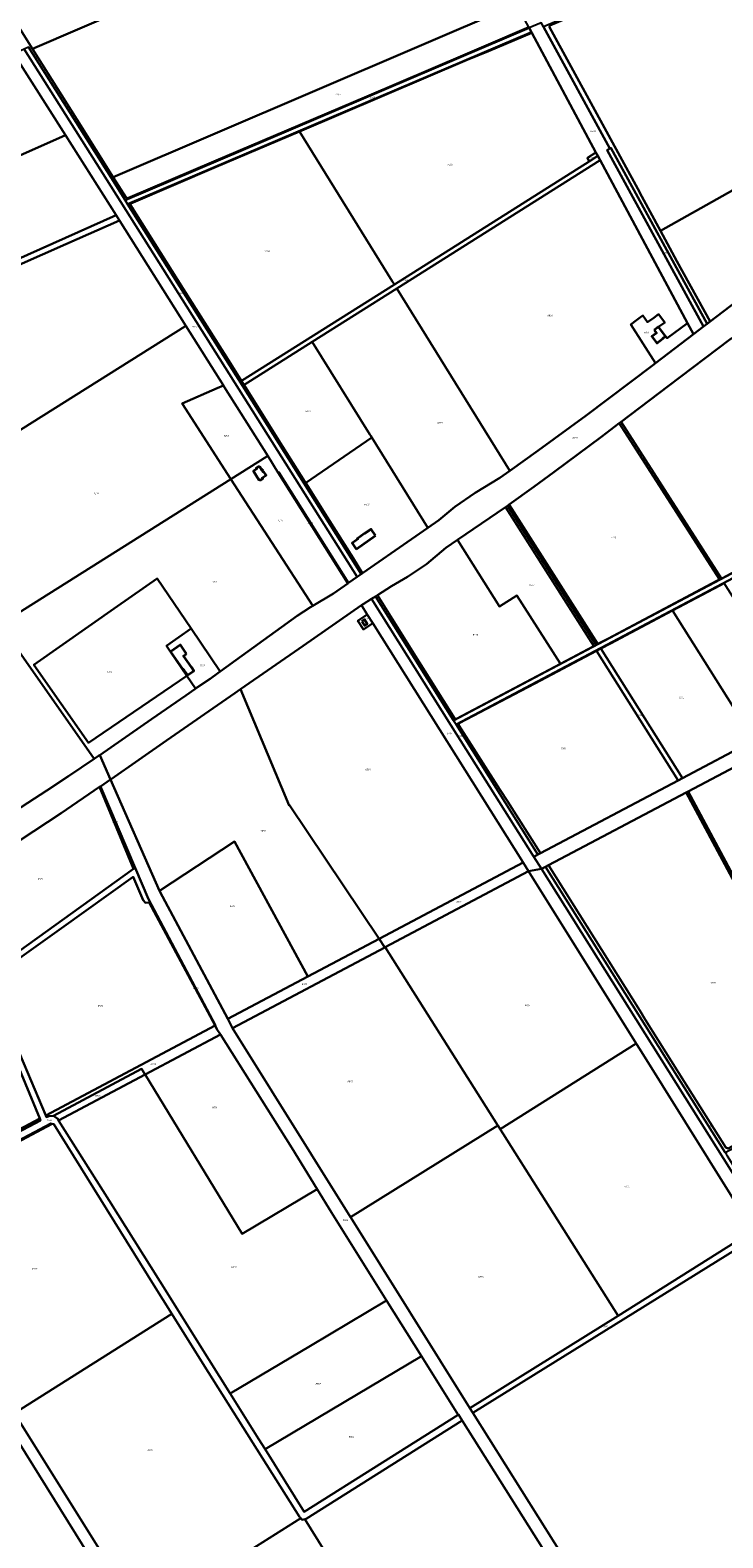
# Model space of a CAD drawing. Extents: x 177930 to 190767, y 381068 to 392034.
# Tile 314 of 318: x 186412 to 187162, y 387560 to 389191. Entities that reach past the tile are written whole.
import ezdxf
from ezdxf.enums import TextEntityAlignment as Align

# ---------------------------------------------------------------- set-up
doc = ezdxf.new("R2010")
doc.units = 0
for name, color, linetype, lineweight in [('B-XX-KG-GRENS_PERCEEL-GV', 150, 'Continuous', 25), ('B-XX-KG-GRENS_PERCEEL-S', 150, 'Continuous', 25), ('B-XX-OG-BEBOUWING-G', 7, 'Continuous', 35)]:
    doc.layers.add(name, color=color, linetype=linetype, lineweight=lineweight)
doc.styles.add('NLCS-ISO', font='NLCS-ISO.ttf', dxfattribs={"height": 1.8})

# ---------------------------------------------------------------- blocks, each defined once
blk = doc.blocks.new('SKG-PERCEELNUMMER-SO')
at = {"layer": 'DefPoints'}
blk.add_point((0, 0), dxfattribs=at)
at = {"style": 'NLCS-ISO', "oblique": 10, "flags": 1}
blk.add_attdef('GEMEENTECODE', text='', height=1.8, dxfattribs=at).set_placement((-0.5, 2.6), align=Align.MIDDLE_RIGHT)
at = {"style": 'NLCS-ISO', "oblique": 10}
blk.add_attdef('PERCEELNUMMER', text='', height=1.8, dxfattribs=at).set_placement((0, 0), align=Align.MIDDLE_CENTER)
at = {"style": 'NLCS-ISO', "oblique": 10, "flags": 1}
blk.add_attdef('SECTIE', text='', height=1.8, dxfattribs=at).set_placement((0.5, 2.5), align=Align.MIDDLE_LEFT)

msp = doc.modelspace()

# ---------------------------------------------------------------- linework, layer by layer
at = {"layer": 'B-XX-KG-GRENS_PERCEEL-GV'}
for points in [[(186843.941, 389444.926), (186636.939, 389355.44), (186668.416, 389280.232), (186414.788, 389170.961), (186462.699, 389094.971), (186502.016, 389032.279), (186938.704, 389219.064), (186848.832, 389433.275)], [(187359.175, 389366.944), (187361.124, 389362.342), (186967.861, 389194.867), (187039.71, 389063.363), (187040.769, 389064.031), (187144.817, 388873.594), (187148.019, 388876.034), (187112.194, 388941.376), (187094.466, 388974.023), (187074.174, 389011.391), (187070, 389019.673), (187021.193, 389108.805), (186974.305, 389194.507), (186974.805, 389196.446), (187071.047, 389237.53), (187165.95, 389277.957), (187260.824, 389318.35), (187356.949, 389359.71), (187361.43, 389361.62), (187367.247, 389364.1), (187366.948, 389364.822), (187365.051, 389369.405)], [(187021.193, 389108.805), (187070, 389019.673), (187074.174, 389011.391), (187094.466, 388974.023), (187300.468, 389089.742), (187442.709, 389169.645), (187361.43, 389361.62), (187356.949, 389359.71), (187260.824, 389318.35), (187165.95, 389277.957), (187071.047, 389237.53), (186974.805, 389196.446), (186974.305, 389194.507)], [(186414.788, 389170.961), (186668.416, 389280.232), (186636.939, 389355.44), (186370.997, 389240.475), (186376.048, 389232.351)], [(186938.704, 389219.064), (186502.016, 389032.279), (186516.18, 389010.167), (186518.018, 389009.446), (186611.171, 389049.245), (186689.911, 389082.765), (186776.744, 389119.617), (186883.05, 389165.026), (186905.657, 389174.647), (186951.875, 389194.504)], [(187123.533, 388874.424), (187130.049, 388862.275), (187140.8, 388870.52), (187036.534, 389061.358), (187039.71, 389063.363), (186967.861, 389194.867), (186965.312, 389199.216), (186952.317, 389193.679), (186954.69, 389189.255), (186955.113, 389188.466), (187024.561, 389058.97), (187026.633, 389055.107), (187029.002, 389050.689)], [(186952.317, 389193.679), (186515.04, 389007.379), (186517.743, 389003.098), (186954.69, 389189.255)], [(186955.113, 389188.466), (186954.69, 389189.255), (186517.743, 389003.098), (186641.946, 388806.331), (186770.391, 388602.844), (186771.983, 388603.947), (186761.963, 388620.369), (186733.784, 388664.914), (186710.733, 388701.415), (186709.695, 388703.059), (186681.185, 388748.206), (186643.781, 388807.489), (186641.113, 388811.718), (186628.95, 388830.995), (186578.002, 388911.817), (186520.909, 389002.241), (186521.297, 389003.746), (186613.721, 389043.266), (186703.878, 389081.697), (186885.373, 389159.07), (186908.215, 389168.65)], [(186804.106, 388919.791), (186806.408, 388916.073), (187017.392, 389049.273), (187015.32, 389053.136), (187024.561, 389058.97), (186955.113, 389188.466), (186908.215, 389168.65), (186885.373, 389159.07), (186703.878, 389081.697)], [(186132.08, 389049.44), (186190.942, 388962.407), (186450.371, 389077.657), (186394.418, 389165.664)], [(186669.336, 388730.571), (186680.752, 388712.425), (186681.548, 388712.926), (186756.947, 388593.331), (186766.304, 388599.952), (186495.297, 389029.405), (186405.905, 389170.753), (186394.418, 389165.664), (186450.371, 389077.657), (186505.297, 388991.265), (186509.047, 388985.367), (186580.742, 388871.401), (186621.4, 388806.771), (186622.239, 388805.437)], [(186766.304, 388599.952), (186770.391, 388602.844), (186641.946, 388806.331), (186517.743, 389003.098), (186515.04, 389007.379), (186499.895, 389031.372), (186410.512, 389172.794), (186405.905, 389170.753), (186495.297, 389029.405)], [(187344.817, 389012.539), (187300.468, 389089.742), (187094.466, 388974.023), (187112.194, 388941.376), (187148.019, 388876.034), (187199.875, 388915.541), (187220.369, 388930.729), (187240.779, 388945.329), (187270.715, 388965.897), (187301.059, 388985.708), (187322.299, 388999.004), (187344.002, 389012.063)], [(186152.675, 388834.791), (186176.088, 388845.112), (186179.099, 388845.496), (186505.297, 388991.265), (186450.371, 389077.657), (186190.942, 388962.407), (186132.08, 389049.44), (186036.264, 389006.99), (186127.323, 388872.291)], [(186703.878, 389081.697), (186613.721, 389043.266), (186521.297, 389003.746), (186520.909, 389002.241), (186578.002, 388911.817), (186628.95, 388830.995), (186641.113, 388811.718), (186806.408, 388916.073), (186804.106, 388919.791)], [(186641.113, 388811.718), (186643.781, 388807.489), (186717.601, 388854.094), (186809.04, 388911.822), (187029.002, 389050.689), (187026.633, 389055.107), (187017.392, 389049.273), (186806.408, 388916.073)], [(187024.561, 389058.97), (187015.32, 389053.136), (187017.392, 389049.273), (187026.633, 389055.107)], [(187140.8, 388870.52), (187144.817, 388873.594), (187040.769, 389064.031), (187039.71, 389063.363), (187036.534, 389061.358)], [(187123.533, 388874.424), (187029.002, 389050.689), (186809.04, 388911.822), (186931.201, 388714.485), (186962.097, 388736.499), (187013.95, 388774.468), (187085.75, 388828.304), (187089.152, 388830.913), (187062.296, 388872.923), (187068.409, 388877.472), (187074.373, 388881.91), (187075.175, 388882.507), (187080.496, 388875.258), (187087.107, 388880.159), (187092.386, 388884.073), (187097.987, 388876.426), (187098.949, 388875.113), (187092.435, 388870.282), (187099.983, 388860.066), (187101.465, 388858.069)], [(186580.742, 388871.401), (186509.047, 388985.367), (186450.752, 388959.767), (186374.607, 388926.127), (186290.816, 388888.846), (186180.766, 388840.147), (186180.006, 388839.768), (186261.757, 388717.979), (186284.009, 388684.829), (186579.716, 388870.757)], [(187160.323, 388597.942), (187161.418, 388598.515), (187229.475, 388634.819), (187296.141, 388670.089), (187234.766, 388765.896), (187379.492, 388871.234), (187375.059, 388881.595), (187335.626, 388973.771), (187316.299, 388961.853), (187286.462, 388942.448), (187257.169, 388922.166), (187229.216, 388901.882), (187212.683, 388887.221), (187185.788, 388866.487), (187169.352, 388856.6), (187102.711, 388806.12), (187051.789, 388767.462)], [(186842.608, 388652.873), (186854.635, 388661.205), (186871.707, 388675.434), (186893.835, 388690.709), (186920.381, 388706.775), (186931.201, 388714.485), (186809.04, 388911.822), (186717.601, 388854.094), (186779.911, 388753.802), (186780.823, 388752.334), (186781.85, 388750.681)], [(186379.374, 388548.233), (186629.497, 388705.519), (186576.591, 388787.337), (186614.712, 388803.87), (186621.4, 388806.771), (186580.742, 388871.401), (186579.716, 388870.757), (186284.009, 388684.829), (186298.257, 388663.605), (186298.341, 388663.479), (186373.701, 388556.3)], [(187080.496, 388875.258), (187075.175, 388882.507), (187074.373, 388881.91), (187068.409, 388877.472), (187062.296, 388872.923), (187089.152, 388830.913), (187130.049, 388862.275), (187123.533, 388874.424), (187101.465, 388858.069), (187099.983, 388860.066), (187092.435, 388870.282), (187098.949, 388875.113), (187097.987, 388876.426), (187092.386, 388884.073), (187087.107, 388880.159)], [(186710.733, 388701.415), (186781.85, 388750.681), (186780.823, 388752.334), (186779.911, 388753.802), (186717.601, 388854.094), (186643.781, 388807.489), (186681.185, 388748.206), (186709.695, 388703.059)], [(186629.497, 388705.519), (186668.476, 388730.03), (186669.336, 388730.571), (186622.239, 388805.437), (186621.4, 388806.771), (186614.712, 388803.87), (186576.591, 388787.337)], [(187582.592, 388821.391), (187296.654, 388669.672), (186870.537, 388444.243), (186873.207, 388440), (187298.995, 388665.255), (187584.555, 388816.774)], [(186930.808, 388678.162), (187026.557, 388527.259), (187037.296, 388532.912), (187099.06, 388565.505), (187155.42, 388595.378), (187158.099, 388596.779), (187049.791, 388765.945), (187031.028, 388751.701), (186979.111, 388712.941), (186957.344, 388697.103)], [(187158.099, 388596.779), (187160.323, 388597.942), (187051.789, 388767.462), (187049.791, 388765.945)], [(186771.983, 388603.947), (186842.608, 388652.873), (186781.85, 388750.681), (186710.733, 388701.415), (186733.784, 388664.914), (186761.963, 388620.369)], [(186718.119, 388568.467), (186740.454, 388581.66), (186756.065, 388592.707), (186680.752, 388712.425), (186669.336, 388730.571), (186668.476, 388730.03), (186629.497, 388705.519)], [(186756.065, 388592.707), (186756.947, 388593.331), (186681.548, 388712.926), (186680.752, 388712.425)], [(186481.537, 388402.938), (186486.087, 388406.005), (186487.57, 388407.035), (186543.697, 388446.016), (186580.58, 388471.606), (186590.595, 388478.407), (186591.341, 388478.914), (186581.911, 388492.711), (186475.385, 388420.38), (186416.102, 388504.692), (186506.717, 388567.959), (186549.555, 388597.868), (186586.402, 388543.79), (186617.978, 388497.446), (186701.357, 388557.483), (186715.741, 388567.063), (186718.119, 388568.467), (186629.497, 388705.519), (186379.374, 388548.233)], [(187022.127, 388524.912), (187024.345, 388526.088), (186928.773, 388676.71), (186926.734, 388675.254)], [(187024.345, 388526.088), (187026.334, 388527.142), (187026.557, 388527.259), (186930.808, 388678.162), (186928.773, 388676.71)], [(187022.127, 388524.912), (186926.734, 388675.254), (186926.576, 388675.141), (186874.62, 388639.71), (186920.25, 388567.59), (186938.95, 388579.72), (186986.088, 388505.813)], [(186788.221, 388579.983), (186833.368, 388507.694), (186871.75, 388446.394), (186873.591, 388446.176), (186986.088, 388505.813), (186938.95, 388579.72), (186920.25, 388567.59), (186874.62, 388639.71), (186862.108, 388631.177), (186841.339, 388613.69), (186820.552, 388599.848), (186803.239, 388589.626)], [(186559.718, 388525.184), (186586.402, 388543.79), (186549.555, 388597.868), (186506.717, 388567.959), (186416.102, 388504.692), (186475.385, 388420.38), (186581.911, 388492.711), (186564.102, 388518.77)], [(186957.283, 388296.973), (186961.714, 388299.315), (186873.207, 388440), (186870.537, 388444.243), (186786.028, 388578.574), (186781.775, 388575.947), (186867.701, 388439.366)], [(187107.538, 388563.282), (187195.795, 388423.053), (187249.82, 388451.612), (187252.036, 388452.783), (187163.494, 388592.953), (187158.668, 388590.322)], [(186770.911, 388569.106), (186707.693, 388525.181), (186640.009, 388478.212), (186692.597, 388352.452), (186693.018, 388352.726), (186789.836, 388208.244), (186945.679, 388290.824), (186783.204, 388549.531), (186772.861, 388542.908), (186766.894, 388552.243), (186777.149, 388559.173)], [(186951.598, 388281.399), (186965.593, 388283.765), (186957.283, 388296.973), (186867.701, 388439.366), (186781.775, 388575.947), (186772.587, 388570.271), (186770.911, 388569.106), (186777.149, 388559.173), (186783.204, 388549.531), (186945.679, 388290.824)], [(187118.097, 388381.981), (187195.795, 388423.053), (187107.538, 388563.282), (187101.971, 388560.338), (187040.3, 388527.613), (187029.775, 388522.169)], [(186151.043, 388409.134), (186256.175, 388253.964), (186266.047, 388260.576), (186292.361, 388277.979), (186318.541, 388295.689), (186353.382, 388318.418), (186354.867, 388316.103), (186383.738, 388334.898), (186381.996, 388337.363), (186430.43, 388368.632), (186453.777, 388384.229), (186481.537, 388402.938), (186379.374, 388548.233), (186373.701, 388556.3), (186152.929, 388410.38)], [(186777.149, 388559.173), (186766.894, 388552.243), (186772.861, 388542.908), (186783.204, 388549.531)], [(186615.259, 388495.488), (186617.978, 388497.446), (186586.402, 388543.79), (186559.718, 388525.184), (186564.102, 388518.77), (186581.911, 388492.711), (186591.341, 388478.914), (186607.137, 388489.64)], [(186964.497, 388300.786), (187113.665, 388379.638), (187025.338, 388519.833), (186958.412, 388484.503), (186876.485, 388441.362), (186876.129, 388439.303), (186920.549, 388369.62), (186928.729, 388357.15)], [(187025.338, 388519.833), (187113.665, 388379.638), (187118.097, 388381.981), (187029.775, 388522.169), (187029.145, 388521.843)], [(186712.627, 388167.33), (186789.836, 388208.244), (186693.018, 388352.726), (186692.597, 388352.452), (186640.009, 388478.212), (186633.653, 388473.801), (186559.645, 388422.673), (186499.848, 388380.885), (186499.255, 388380.482), (186552.19, 388260.191), (186633.447, 388313.383)], [(187124.391, 388367.581), (187294.79, 388049.983), (187297.132, 388051.458), (187384.654, 388098.52), (187428.009, 388121.678), (187435.459, 388125.651), (187257.641, 388437.913)], [(186445.848, 388344.217), (186401.312, 388314.941), (186386.673, 388303.134), (186360.321, 388285.898), (186338.882, 388273.516), (186322.945, 388263.379), (186362.146, 388166.984), (186362.951, 388168.257), (186524.204, 388283.946), (186487.485, 388372.49)], [(186487.485, 388372.49), (186524.204, 388283.946), (186525.828, 388285.111), (186488.459, 388373.151)], [(186973.367, 388287.868), (187071.969, 388130.502), (187077.723, 388121.102), (187119.942, 388054.004), (187165.016, 387982.287), (187167.533, 387981.439), (187228.601, 388014.224), (187292.204, 388048.355), (187292.67, 388048.648), (187122.181, 388366.415)], [(187122.181, 388366.415), (187292.67, 388048.648), (187294.79, 388049.983), (187124.391, 388367.581)], [(186552.19, 388260.191), (186552.607, 388259.244), (186626.097, 388121.479), (186712.627, 388167.33), (186633.447, 388313.383)], [(186789.836, 388208.244), (186796.048, 388198.974), (186796.339, 388199.128), (186951.598, 388281.399), (186945.679, 388290.824)], [(187468.699, 387483.89), (187473.205, 387486.114), (187470.531, 387490.367), (187359.661, 387666.674), (187227.883, 387876.231), (187166.865, 387973.222), (187165.686, 387975.096), (187164.352, 387977.216), (186970.025, 388286.104), (186965.593, 388283.765), (187223.653, 387873.569)], [(186973.367, 388287.868), (186970.025, 388286.104), (187164.352, 387977.216), (187293.659, 388046.805), (187295.269, 388049.091), (187569.772, 388196.82), (187569.466, 388197.366), (187567.263, 388196.185), (187476.769, 388147.685), (187439.871, 388128.004), (187435.459, 388125.651), (187428.009, 388121.678), (187384.654, 388098.52), (187297.132, 388051.458), (187294.79, 388049.983), (187292.67, 388048.648), (187292.204, 388048.355), (187228.601, 388014.224), (187167.533, 387981.439), (187165.016, 387982.287), (187119.942, 388054.004), (187077.723, 388121.102), (187071.969, 388130.502)], [(186541.184, 388247.366), (186537.173, 388247.304), (186534.581, 388250.093), (186523.719, 388275.292), (186446.099, 388219.912), (186367.627, 388163.969), (186397.639, 388091.976), (186429.265, 388017.194), (186612.46, 388114.254), (186572.702, 388188.354)], [(186918.285, 388006.332), (186918.632, 388005.783), (186920.8, 388002.355), (187068.164, 388094.874), (186951.598, 388281.399), (186796.339, 388199.128)], [(187452.293, 387484.67), (187468.699, 387483.89), (187223.653, 387873.569), (186965.593, 388283.765), (186951.598, 388281.399), (187068.164, 388094.874), (187071.885, 388088.92), (187194.853, 387892.155), (187198.574, 387886.2)], [(186322.945, 388263.379), (186308.257, 388254.038), (186282.265, 388236.765), (186207.494, 388186.432), (186137.277, 388139.407), (186183.192, 388032.762), (186237.608, 387945.97), (186237.693, 387946.023), (186250.867, 387925.483), (186252.185, 387923.376), (186422.58, 388013.653), (186391.577, 388088.767), (186360.51, 388164.397), (186362.146, 388166.984)], [(186612.46, 388114.254), (186612.843, 388114.457), (186540.288, 388251.042), (186542.219, 388247.382), (186541.184, 388247.366), (186572.702, 388188.354)], [(186789.836, 388208.244), (186712.627, 388167.33), (186626.097, 388121.479), (186631.321, 388111.685), (186796.048, 388198.974)], [(186796.048, 388198.974), (186631.321, 388111.685), (186758.987, 387907.24), (186918.285, 388006.332), (186796.339, 388199.128)], [(186612.46, 388114.254), (186429.265, 388017.194), (186430.099, 388015.222), (186432.515, 388016.336), (186437.386, 388016.776), (186532.903, 388067.402), (186536.585, 388061.374), (186618.142, 388104.691), (186614.412, 388110.603)], [(186536.585, 388061.374), (186641.819, 387889.068), (186722.966, 387937.428), (186695.421, 387982.204), (186618.142, 388104.691)], [(186920.8, 388002.355), (186924.093, 387997.148), (187048.587, 387800.326), (187194.853, 387892.155), (187071.885, 388088.92), (187068.164, 388094.874)], [(186437.386, 388016.776), (186442.076, 388013.295), (186443.042, 388011.764), (186536.585, 388061.374), (186532.903, 388067.402)], [(186536.585, 388061.374), (186443.042, 388011.764), (186497.596, 387925.278), (186552.686, 387837.897), (186605.709, 387753.012), (186628.751, 387716.21), (186715.733, 387768.044), (186797.995, 387817.064), (186738.425, 387912.297), (186722.966, 387937.428), (186641.819, 387889.068)], [(186256.303, 387916.8), (186328.699, 387955.642), (186333.253, 387962.915), (186340.423, 387968.104), (186423.436, 388011.581), (186422.58, 388013.653), (186252.185, 387923.376)], [(186436.119, 388008.09), (186342.115, 387958.201), (186339.005, 387955.035), (186333.39, 387948.042), (186260.443, 387910.187), (186395.24, 387694.904), (186565.496, 387802.465), (186545.93, 387833.552), (186437.836, 388007.76)], [(186342.115, 387958.201), (186436.119, 388008.09), (186434.529, 388008.395), (186345.057, 387961.196)], [(186920.8, 388002.355), (186918.632, 388005.783), (186918.285, 388006.332), (186758.987, 387907.24), (186759.331, 387906.689), (186888.092, 387700.49), (187048.587, 387800.326), (186924.093, 387997.148)], [(186888.092, 387700.49), (186891.28, 387695.385), (187198.574, 387886.2), (187194.853, 387892.155), (187048.587, 387800.326)], [(187217.703, 387363.149), (187449.062, 387478.227), (187450.979, 387479.509), (187452.212, 387481.455), (187452.293, 387484.67), (187198.574, 387886.2), (186891.28, 387695.385), (187050.243, 387442.401), (187151.717, 387495.811)], [(186797.995, 387817.064), (186715.733, 387768.044), (186628.751, 387716.21), (186659.495, 387667.106), (186666.457, 387655.947), (186752.114, 387706.992), (186835.694, 387756.796)], [(186396.036, 387693.632), (186533.99, 387473.248), (186705.049, 387581.351), (186703.575, 387582.993), (186653.241, 387662.919), (186599.236, 387748.855), (186565.496, 387802.465), (186395.24, 387694.904)], [(186835.694, 387756.796), (186752.114, 387706.992), (186666.457, 387655.947), (186708.74, 387588.186), (186793.662, 387641.621), (186875.352, 387693.396)], [(186737.933, 387125.052), (186522.604, 387466.053), (186384.253, 387688.893), (186258.888, 387638.468), (186502.248, 387008.201)], [(186709.455, 387580.406), (186709.549, 387580.254), (186816.091, 387409.145), (186986.603, 387517.617), (186879.912, 387687.231), (186710.901, 387580.743)], [(186709.549, 387580.254), (186709.455, 387580.406), (186706.513, 387579.719), (186705.049, 387581.351), (186533.99, 387473.248), (186643.224, 387299.184), (186816.091, 387409.145)]]:
    msp.add_lwpolyline(points, close=True, dxfattribs=at)
for points in [[(186410.512, 389172.794), (186499.895, 389031.372), (186515.04, 389007.379), (186952.317, 389193.679), (186951.875, 389194.504), (186905.657, 389174.647), (186883.05, 389165.026), (186776.744, 389119.617), (186689.911, 389082.765), (186611.171, 389049.245), (186518.018, 389009.446), (186516.18, 389010.167), (186502.016, 389032.279), (186462.699, 389094.971), (186414.788, 389170.961), (186376.048, 389232.351)], [(186374.607, 388926.127), (186450.752, 388959.767), (186509.047, 388985.367), (186505.297, 388991.265), (186179.099, 388845.496)], [(187199.875, 388915.541), (187148.019, 388876.034), (187144.817, 388873.594), (187140.8, 388870.52), (187130.049, 388862.275), (187089.152, 388830.913), (187085.75, 388828.304), (187013.95, 388774.468), (186962.097, 388736.499), (186931.201, 388714.485), (186920.381, 388706.775), (186893.835, 388690.709), (186871.707, 388675.434), (186854.635, 388661.205), (186842.608, 388652.873), (186771.983, 388603.947), (186770.391, 388602.844), (186766.304, 388599.952), (186756.947, 388593.331), (186756.065, 388592.707), (186740.454, 388581.66), (186718.119, 388568.467), (186715.741, 388567.063), (186701.357, 388557.483), (186617.978, 388497.446), (186615.259, 388495.488), (186607.137, 388489.64), (186591.341, 388478.914), (186590.595, 388478.407), (186580.58, 388471.606), (186543.697, 388446.016), (186487.57, 388407.035), (186499.255, 388380.482), (186499.848, 388380.885), (186559.645, 388422.673), (186633.653, 388473.801), (186640.009, 388478.212), (186707.693, 388525.181), (186770.911, 388569.106), (186772.587, 388570.271), (186781.775, 388575.947), (186786.028, 388578.574), (186788.221, 388579.983), (186803.239, 388589.626), (186820.552, 388599.848), (186841.339, 388613.69), (186862.108, 388631.177), (186874.62, 388639.71), (186926.576, 388675.141), (186926.734, 388675.254), (186928.773, 388676.71), (186930.808, 388678.162), (186957.344, 388697.103), (186979.111, 388712.941), (187031.028, 388751.701), (187049.791, 388765.945), (187051.789, 388767.462), (187102.711, 388806.12), (187169.352, 388856.6)], [(187229.475, 388634.819), (187161.418, 388598.515), (187160.323, 388597.942), (187158.099, 388596.779), (187155.42, 388595.378), (187099.06, 388565.505), (187037.296, 388532.912), (187026.557, 388527.259), (187026.334, 388527.142), (187024.345, 388526.088), (187022.127, 388524.912), (186986.088, 388505.813), (186873.591, 388446.176), (186871.75, 388446.394), (186833.368, 388507.694), (186788.221, 388579.983), (186786.028, 388578.574), (186870.537, 388444.243), (187296.654, 388669.672)], [(187298.995, 388665.255), (186873.207, 388440), (186961.714, 388299.315), (186964.497, 388300.786), (186928.729, 388357.15), (186920.549, 388369.62), (186876.129, 388439.303), (186876.485, 388441.362), (186958.412, 388484.503), (187025.338, 388519.833), (187029.145, 388521.843), (187029.775, 388522.169), (187040.3, 388527.613), (187101.971, 388560.338), (187107.538, 388563.282), (187158.668, 388590.322), (187163.494, 388592.953)], [(187195.795, 388423.053), (187118.097, 388381.981), (187113.665, 388379.638), (186964.497, 388300.786), (186961.714, 388299.315), (186957.283, 388296.973), (186965.593, 388283.765), (186970.025, 388286.104), (186973.367, 388287.868), (187122.181, 388366.415), (187124.391, 388367.581), (187257.641, 388437.913)], [(186401.312, 388314.941), (186445.848, 388344.217), (186487.485, 388372.49), (186488.459, 388373.151), (186499.255, 388380.482), (186487.57, 388407.035), (186486.087, 388406.005), (186481.537, 388402.938), (186453.777, 388384.229), (186430.43, 388368.632), (186381.996, 388337.363)], [(187050.243, 387442.401), (186891.28, 387695.385), (186888.092, 387700.49), (186759.331, 387906.689), (186758.987, 387907.24), (186631.321, 388111.685), (186626.097, 388121.479), (186552.607, 388259.244), (186552.19, 388260.191), (186499.255, 388380.482), (186488.459, 388373.151), (186525.828, 388285.111), (186540.288, 388251.042), (186612.843, 388114.457), (186612.46, 388114.254), (186614.412, 388110.603), (186618.142, 388104.691), (186695.421, 387982.204), (186722.966, 387937.428), (186738.425, 387912.297), (186797.995, 387817.064), (186835.694, 387756.796), (186875.352, 387693.396), (186875.858, 387693.717), (186879.912, 387687.231), (186986.603, 387517.617)], [(186367.627, 388163.969), (186446.099, 388219.912), (186523.719, 388275.292), (186534.581, 388250.093), (186537.173, 388247.304), (186541.184, 388247.366), (186542.219, 388247.382), (186540.288, 388251.042), (186525.828, 388285.111), (186524.204, 388283.946), (186362.951, 388168.257)], [(186391.577, 388088.767), (186422.58, 388013.653), (186423.436, 388011.581), (186340.423, 387968.104)], [(186345.057, 387961.196), (186434.529, 388008.395), (186436.119, 388008.09), (186437.836, 388007.76), (186545.93, 387833.552), (186565.496, 387802.465), (186599.236, 387748.855), (186653.241, 387662.919), (186703.575, 387582.993), (186705.049, 387581.351), (186706.513, 387579.719), (186709.455, 387580.406), (186710.901, 387580.743), (186879.912, 387687.231), (186875.858, 387693.717), (186875.352, 387693.396), (186793.662, 387641.621), (186708.74, 387588.186), (186666.457, 387655.947), (186659.495, 387667.106), (186628.751, 387716.21), (186605.709, 387753.012), (186552.686, 387837.897), (186497.596, 387925.278), (186443.042, 388011.764), (186442.076, 388013.295), (186437.386, 388016.776), (186432.515, 388016.336), (186430.099, 388015.222), (186429.265, 388017.194), (186397.639, 388091.976)], [(186384.253, 387688.893), (186522.604, 387466.053), (186737.933, 387125.052), (186749.043, 387130.56), (186745.958, 387135.477), (186643.224, 387299.184), (186533.99, 387473.248), (186396.036, 387693.632)]]:
    msp.add_lwpolyline(points, dxfattribs=at)
at = {"layer": 'B-XX-OG-BEBOUWING-G'}
for points in [[(187087.745, 388866.811), (187090.122, 388863.606), (187084.902, 388859.734), (187090.281, 388852.481), (187097.041, 388857.493), (187096.853, 388857.747)], [(187092.432, 388870.286), (187087.745, 388866.811)], [(187099.983, 388860.066), (187092.432, 388870.286)], [(187096.853, 388857.747), (187099.983, 388860.066)], [(186774.263, 388646.582), (186766.285, 388641.047), (186766.724, 388640.414), (186764.853, 388639.116), (186760.75, 388636.27), (186765.209, 388629.842)], [(186765.209, 388629.842), (186786.172, 388644.383)], [(186786.172, 388644.383), (186781.272, 388651.445), (186774.263, 388646.582)]]:
    msp.add_lwpolyline(points, dxfattribs=at)
for points in [[(186663.149, 388715.306), (186660.952, 388718.741), (186660.31, 388718.33), (186659.7, 388719.283), (186656.971, 388717.537), (186657.58, 388716.584), (186653.821, 388714.179), (186659.876, 388704.704), (186660.767, 388705.273), (186661.382, 388704.31), (186664.127, 388706.064), (186663.518, 388707.019), (186667.604, 388709.64), (186665.253, 388713.315), (186664.664, 388712.938)], [(186663.472, 388715.513), (186663.628, 388715.242), (186663.911, 388715.409), (186663.745, 388715.68)], [(186771.054, 388551.652), (186773.928, 388547.025), (186776.968, 388548.913), (186774.145, 388553.572)], [(186581.394, 388516.646), (186574.901, 388526.149), (186564.102, 388518.77), (186577.328, 388499.417), (186578.088, 388499.936), (186579.793, 388497.44), (186582.612, 388493.313), (186589.514, 388498.029), (186586.692, 388502.16), (186578.225, 388514.481)]]:
    msp.add_lwpolyline(points, close=True, dxfattribs=at)

# ---------------------------------------------------------------- block references
at = {"layer": 'B-XX-KG-GRENS_PERCEEL-S'}
for p, values in [((186745.085, 389121.804), {'PERCEELNUMMER': '7756'}), ((186782.518, 389118.443), {'PERCEELNUMMER': '5608'}), ((187021.485, 389082.057), {'PERCEELNUMMER': '6892'}), ((187019.593, 389053.302), {'PERCEELNUMMER': '9224'}), ((186866.674, 389046.036), {'PERCEELNUMMER': '9225'}), ((186514.455, 389010.585), {'PERCEELNUMMER': '8218'}), ((186521.845, 388998.625), {'PERCEELNUMMER': '7759'}), ((186668.635, 388952.152), {'PERCEELNUMMER': '7758'}), ((187100.085, 388950.285), {'PERCEELNUMMER': '6893'}), ((186818.405, 388920.695), {'PERCEELNUMMER': '7760'}), ((186575.605, 388906.815), {'PERCEELNUMMER': '8346'}), ((186974.827, 388882.596), {'PERCEELNUMMER': '9060'}), ((186590.205, 388870.191), {'PERCEELNUMMER': '8542'}), ((187079.152, 388864.258), {'PERCEELNUMMER': '9059'}), ((186712.735, 388779.206), {'PERCEELNUMMER': '9439'}), ((186855.609, 388766.346), {'PERCEELNUMMER': '8653'}), ((186624.415, 388752.407), {'PERCEELNUMMER': '9298'}), ((187001.889, 388750.166), {'PERCEELNUMMER': '8237'}), ((186483.759, 388690.149), {'PERCEELNUMMER': '9299'}), ((186776.279, 388678.163), {'PERCEELNUMMER': '9438'}), ((187103.345, 388684.475), {'PERCEELNUMMER': '7773'}), ((186682.829, 388660.942), {'PERCEELNUMMER': '9297'}), ((186715.345, 388658.295), {'PERCEELNUMMER': '8543'}), ((187043.413, 388642.54), {'PERCEELNUMMER': '7772'}), ((186970.875, 388612.525), {'PERCEELNUMMER': '8811'}), ((186612.271, 388594.236), {'PERCEELNUMMER': '9394'}), ((186971.395, 388606.855), {'PERCEELNUMMER': '8812'}), ((186954.834, 388590.926), {'PERCEELNUMMER': '8477'}), ((186776.485, 388554.575), {'PERCEELNUMMER': '6424'}), ((186893.983, 388537.061), {'PERCEELNUMMER': '8476'}), ((186498.038, 388497.193), {'PERCEELNUMMER': '9393'}), ((186598.407, 388503.848), {'PERCEELNUMMER': '9392'}), ((187117.201, 388469.361), {'PERCEELNUMMER': '8375'}), ((187072.395, 388450.195), {'PERCEELNUMMER': '7782'}), ((186865.994, 388430.175), {'PERCEELNUMMER': '8239'}), ((186878.835, 388427.465), {'PERCEELNUMMER': '6885'}), ((186989.359, 388414.101), {'PERCEELNUMMER': '7783'}), ((186777.732, 388391.386), {'PERCEELNUMMER': '6883'}), ((186504.145, 388333.895), {'PERCEELNUMMER': '8585'}), ((186664.246, 388324.954), {'PERCEELNUMMER': '8852'}), ((186423.442, 388272.945), {'PERCEELNUMMER': '8584'}), ((186630.928, 388243.382), {'PERCEELNUMMER': '8851'}), ((186876.433, 388248.101), {'PERCEELNUMMER': '8374'}), ((186591.335, 388154.335), {'PERCEELNUMMER': '8587'}), ((186709.012, 388159.043), {'PERCEELNUMMER': '8373'}), ((187151.251, 388160.573), {'PERCEELNUMMER': '7797'}), ((186488.317, 388135.57), {'PERCEELNUMMER': '8586'}), ((186950.325, 388135.948), {'PERCEELNUMMER': '8874'}), ((186545.461, 388072.488), {'PERCEELNUMMER': '8589'}), ((186758.456, 388053.814), {'PERCEELNUMMER': '8853'}), ((186485.401, 388038.319), {'PERCEELNUMMER': '8590'}), ((186611.819, 388025.633), {'PERCEELNUMMER': '8591'}), ((186433.016, 388011.843), {'PERCEELNUMMER': '7832'}), ((187148.525, 388005.415), {'PERCEELNUMMER': '7794'}), ((187058.331, 387940.387), {'PERCEELNUMMER': '8875'}), ((186753.347, 387903.929), {'PERCEELNUMMER': '8588'}), ((186416.936, 387851.125), {'PERCEELNUMMER': '8595'}), ((186632.589, 387852.897), {'PERCEELNUMMER': '8592'}), ((186899.987, 387842.471), {'PERCEELNUMMER': '8854'}), ((187035.115, 387788.745), {'PERCEELNUMMER': '8112'}), ((186723.989, 387726.746), {'PERCEELNUMMER': '8862'}), ((186759.835, 387669.531), {'PERCEELNUMMER': '8863'}), ((186542.192, 387654.97), {'PERCEELNUMMER': '8594'})]:
    msp.add_blockref('SKG-PERCEELNUMMER-SO', p, dxfattribs=at).add_auto_attribs(values)

doc.saveas('drawing.dxf')
